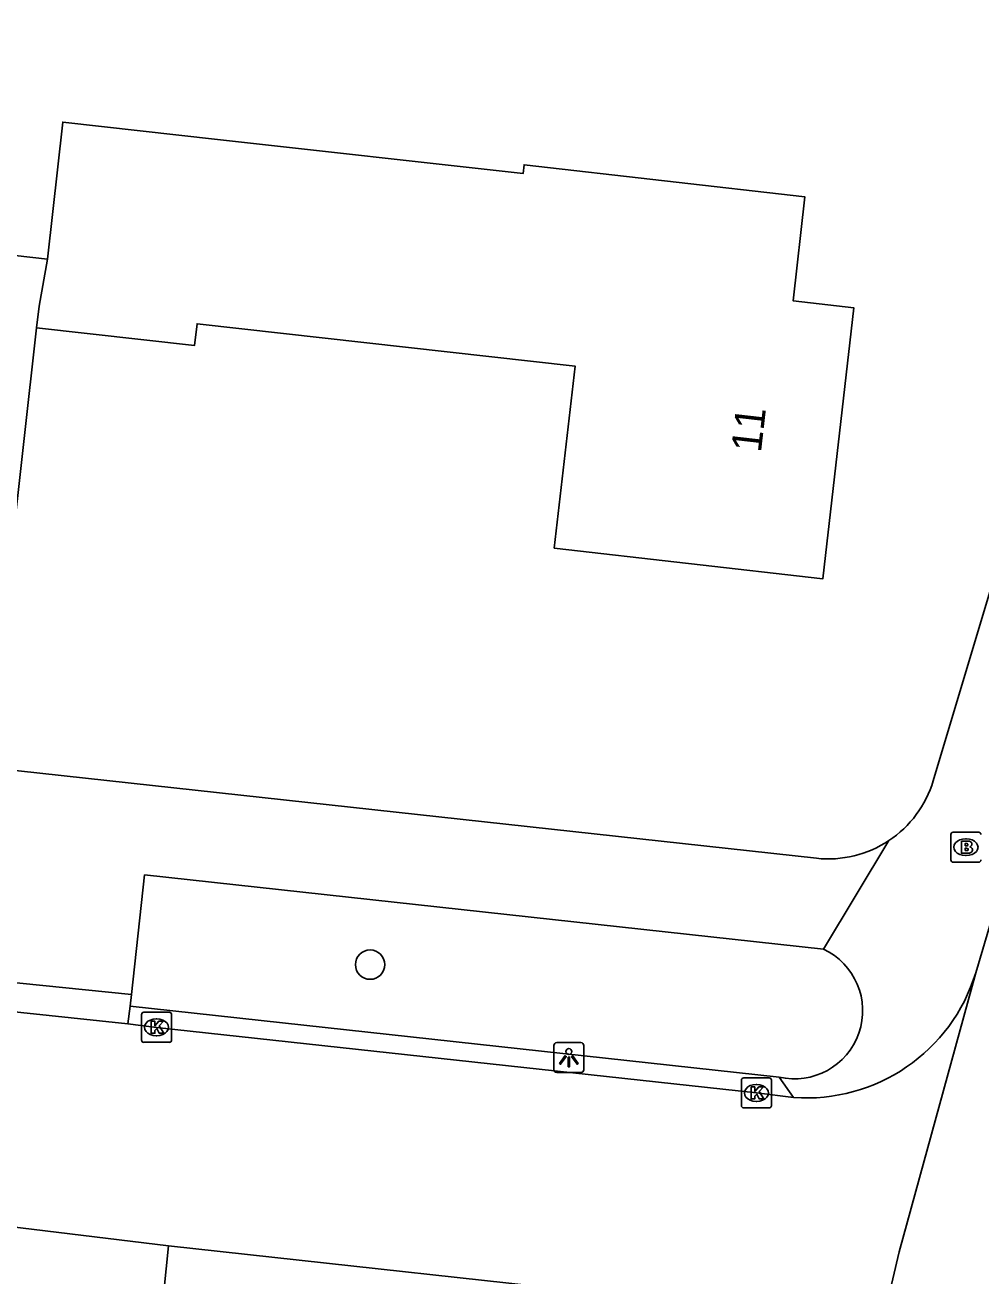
# Model space of a CAD drawing. Extents: x 162186 to 163152, y 385513 to 386513.
# Drawn here: x 162457.49 to 162489.33, y 385866.79 to 385908.43 of the extents above; entities that cross this region are included whole.
import ezdxf

# ---------------------------------------------------------------- set-up
doc = ezdxf.new("R2010")
doc.units = 0
for name, color, linetype in [('IMGEO_Boom', 7, 'Continuous'), ('IMGEO_Brandkraan', 7, 'Continuous'), ('IMGEO_Kolk', 7, 'Continuous'), ('IMGEO_Lichtpunt', 7, 'Continuous'), ('IMGEO_Pand', 7, 'Continuous'), ('IMGEO_Pand_nummerreeks', 7, 'Continuous'), ('IMGEO_Rijbaan_lokaal_gesloten', 7, 'Continuous'), ('IMGEO_Rijbaan_lokaal_open', 7, 'Continuous'), ('IMGEO_Voetpad_open', 7, 'Continuous')]:
    doc.layers.add(name, color=color, linetype=linetype)

msp = doc.modelspace()

# ---------------------------------------------------------------- linework, layer by layer
at = {"layer": 'IMGEO_Boom'}
msp.add_circle((162468.98, 385877.13), 0.489, dxfattribs=at)
at = {"layer": 'IMGEO_Brandkraan'}
for p, q in [((162488.399, 385881.542), (162489.251, 385881.542)), ((162488.324, 385880.616), (162488.324, 385881.468)), ((162488.812, 385881.322), (162488.837, 385881.322)), ((162488.835, 385880.762), (162488.81, 385880.762)), ((162489.251, 385880.542), (162488.399, 385880.542))]:
    msp.add_line(p, q, dxfattribs=at)
for points in [[(162488.399, 385881.542), (162489.251, 385881.542)], [(162488.324, 385880.616), (162488.324, 385881.468)], [(162488.672, 385881.242), (162488.672, 385880.842), (162488.885, 385880.842)], [(162488.903, 385881.242), (162488.672, 385881.242)], [(162488.851, 385881.161), (162488.797, 385881.161), (162488.797, 385881.085)], [(162488.797, 385881.085), (162488.85, 385881.085)], [(162488.859, 385881.009), (162488.797, 385881.009), (162488.797, 385880.928)], [(162488.797, 385880.928), (162488.859, 385880.928)], [(162489.251, 385880.542), (162488.399, 385880.542)]]:
    msp.add_lwpolyline(points, dxfattribs=at)
for centre, radius, start, end in [((162488.401, 385881.466), 0.0765, 91.552, 178.448), ((162488.401, 385881.466), 0.0765, 91.552, 178.448), ((162489.249, 385881.466), 0.0765, 1.552, 88.448), ((162489.249, 385881.466), 0.0765, 1.552, 88.448), ((162488.852, 385881.123), 0.0379, 267.8285, 90.9355), ((162488.907, 385881.097), 0.145, 59.4692, 91.5367), ((162488.932, 385881.144), 0.0922, 285.5137, 58.1501), ((162488.86, 385880.968), 0.0404, 269.8759, 90.5077), ((162488.891, 385881.093), 0.251, 268.6676, 293.5347), ((162488.937, 385880.952), 0.105, 301.3115, 78.989), ((162488.401, 385880.618), 0.0765, 181.552, 268.448), ((162488.401, 385880.618), 0.0765, 181.552, 268.448), ((162489.249, 385880.618), 0.0765, 271.552, 358.448), ((162489.249, 385880.618), 0.0765, 271.552, 358.448)]:
    msp.add_arc(centre, radius, start, end, dxfattribs=at)
for centre, major_axis, ratio, start_param, end_param in [((162488.811, 385881.042), (-0.387, 0.002), 0.722429, 4.712389, 7.853982), ((162488.836, 385881.042), (-0.39, 0.002), 0.717154, 1.570796, 4.712389)]:
    msp.add_ellipse(centre, major_axis=major_axis, ratio=ratio, start_param=start_param, end_param=end_param, dxfattribs=at)
at = {"layer": 'IMGEO_Kolk'}
for p, q in [((162461.366, 385874.616), (162461.366, 385875.468)), ((162461.441, 385875.542), (162462.293, 385875.542)), ((162461.854, 385875.322), (162461.879, 385875.322)), ((162462.367, 385875.468), (162462.367, 385874.616)), ((162462.293, 385874.542), (162461.441, 385874.542)), ((162461.877, 385874.762), (162461.852, 385874.762)), ((162481.347, 385872.43), (162481.347, 385873.282)), ((162481.422, 385873.356), (162482.274, 385873.356)), ((162482.348, 385873.282), (162482.348, 385872.43)), ((162481.835, 385873.136), (162481.86, 385873.136)), ((162482.274, 385872.356), (162481.422, 385872.356)), ((162481.858, 385872.576), (162481.833, 385872.576))]:
    msp.add_line(p, q, dxfattribs=at)
for points in [[(162461.366, 385874.616), (162461.366, 385875.468)], [(162461.441, 385875.542), (162462.293, 385875.542)], [(162462.367, 385875.468), (162462.367, 385874.616)], [(162461.687, 385875.242), (162461.81, 385875.242), (162461.81, 385875.091), (162461.94, 385875.242), (162462.104, 385875.242), (162461.958, 385875.091), (162462.111, 385874.842), (162461.959, 385874.842), (162461.874, 385875.006), (162461.81, 385874.939), (162461.81, 385874.842), (162461.687, 385874.842), (162461.687, 385875.242)], [(162462.293, 385874.542), (162461.441, 385874.542)], [(162481.347, 385872.43), (162481.347, 385873.282)], [(162481.422, 385873.356), (162482.274, 385873.356)], [(162482.348, 385873.282), (162482.348, 385872.43)], [(162481.668, 385873.056), (162481.791, 385873.056), (162481.791, 385872.905), (162481.921, 385873.056), (162482.085, 385873.056), (162481.939, 385872.905), (162482.092, 385872.656), (162481.94, 385872.656), (162481.855, 385872.82), (162481.791, 385872.753), (162481.791, 385872.656), (162481.668, 385872.656), (162481.668, 385873.056)], [(162482.274, 385872.356), (162481.422, 385872.356)]]:
    msp.add_lwpolyline(points, dxfattribs=at)
for centre, start, end in [((162461.443, 385875.466), 91.552, 178.448), ((162461.443, 385875.466), 91.552, 178.448), ((162462.291, 385875.466), 1.552, 88.448), ((162462.291, 385875.466), 1.552, 88.448), ((162461.443, 385874.618), 181.552, 268.448), ((162461.443, 385874.618), 181.552, 268.448), ((162462.291, 385874.618), 271.552, 358.448), ((162462.291, 385874.618), 271.552, 358.448), ((162481.424, 385873.28), 91.552, 178.448), ((162481.424, 385873.28), 91.552, 178.448), ((162482.272, 385873.28), 1.552, 88.448), ((162482.272, 385873.28), 1.552, 88.448), ((162481.424, 385872.432), 181.552, 268.448), ((162481.424, 385872.432), 181.552, 268.448), ((162482.272, 385872.432), 271.552, 358.448), ((162482.272, 385872.432), 271.552, 358.448)]:
    msp.add_arc(centre, 0.0765, start, end, dxfattribs=at)
for centre, major_axis, ratio, start_param, end_param in [((162461.853, 385875.042), (-0.387, 0.002), 0.722429, 4.712389, 7.853982), ((162461.878, 385875.042), (-0.39, 0.002), 0.717154, 1.570796, 4.712389), ((162481.834, 385872.856), (-0.387, 0.002), 0.722429, 4.712389, 7.853982), ((162481.859, 385872.856), (-0.39, 0.002), 0.717154, 1.570796, 4.712389)]:
    msp.add_ellipse(centre, major_axis=major_axis, ratio=ratio, start_param=start_param, end_param=end_param, dxfattribs=at)
at = {"layer": 'IMGEO_Lichtpunt'}
for p, q in [((162475.101, 385874.437), (162475.101, 385873.63)), ((162475.101, 385874.437), (162475.101, 385873.63)), ((162476.003, 385874.532), (162475.195, 385874.532)), ((162476.003, 385874.532), (162475.195, 385874.532)), ((162476.097, 385873.63), (162476.097, 385874.437)), ((162476.097, 385873.63), (162476.097, 385874.437)), ((162475.195, 385873.536), (162476.003, 385873.536)), ((162475.195, 385873.536), (162476.003, 385873.536))]:
    msp.add_line(p, q, dxfattribs=at)
for points in [[(162475.475, 385874.101), (162475.514, 385874.073), (162475.326, 385873.811), (162475.288, 385873.838), (162475.475, 385874.101)], [(162475.577, 385874.053), (162475.624, 385874.053), (162475.624, 385873.731), (162475.577, 385873.731), (162475.577, 385874.053)], [(162475.687, 385874.073), (162475.725, 385874.1), (162475.912, 385873.838), (162475.873, 385873.81), (162475.687, 385874.073)]]:
    msp.add_lwpolyline(points, dxfattribs=at)
msp.add_circle((162475.6, 385874.235), 0.0994, dxfattribs=at)
for centre, start, end in [((162475.195, 385874.437), 90, 180), ((162475.195, 385874.437), 90, 180), ((162476.003, 385874.437), 0, 90), ((162476.003, 385874.437), 0, 90), ((162475.195, 385873.63), 180, 270), ((162475.195, 385873.63), 180, 270), ((162476.003, 385873.63), 270, 0), ((162476.003, 385873.63), 270, 360)]:
    msp.add_arc(centre, 0.0946, start, end, dxfattribs=at)
at = {"layer": 'IMGEO_Pand'}
for points in [[(162458.233, 385900.634), (162454.018, 385901.105), (162454.388, 385904.413), (162447.211, 385905.216), (162446.947, 385905.245)], [(162457.873, 385898.347), (162463.135, 385897.758), (162463.215, 385898.476), (162475.804, 385897.067), (162475.111, 385891.003), (162484.055, 385889.981), (162485.087, 385899.012), (162483.066, 385899.242), (162483.462, 385902.705), (162474.106, 385903.774), (162474.073, 385903.48), (162463.902, 385904.618), (162458.744, 385905.195), (162458.233, 385900.634)], [(162458.233, 385900.634), (162457.953, 385899.065), (162457.873, 385898.347)], [(162446.085, 385897.497), (162445.861, 385895.479), (162446.355, 385895.424), (162446.498, 385896.709), (162449.539, 385896.369), (162449.001, 385891.561), (162457.013, 385890.665), (162457.873, 385898.347)]]:
    msp.add_lwpolyline(points, dxfattribs=at)
at = {"layer": 'IMGEO_Rijbaan_lokaal_gesloten'}
for points in [[(162489.15, 385876.859), (162493.86, 385892.787), (162496.007, 385899.923), (162500, 385913.225), (162501.428, 385918.192)], [(162489.15, 385876.859), (162486.596, 385867.568), (162484.5, 385858.619)]]:
    msp.add_lwpolyline(points, dxfattribs=at)
at = {"layer": 'IMGEO_Rijbaan_lokaal_open'}
for points in [[(162460.916, 385875.156), (162456.393, 385875.632)], [(162460.916, 385875.156), (162461.867, 385875.041), (162481.844, 385872.855), (162483.086, 385872.704)], [(162462.266, 385867.766), (162455.682, 385868.558)], [(162483.309, 385863.683), (162482.953, 385864.086), (162482.563, 385864.456), (162482.141, 385864.789), (162481.691, 385865.084), (162481.217, 385865.337), (162480.721, 385865.546), (162480.209, 385865.711), (162479.685, 385865.829), (162479.152, 385865.9), (162479.081, 385865.906), (162478.86, 385865.937), (162462.266, 385867.766)]]:
    msp.add_lwpolyline(points, dxfattribs=at)
msp.add_arc((162483.516, 385878.58), 5.891, 265.8179, 343.0193, dxfattribs=at)
at = {"layer": 'IMGEO_Voetpad_open'}
for points in [[(162505.435, 385942.32), (162500, 385924.181), (162487.736, 385883.252)], [(162483.845, 385880.672), (162315.549, 385899.101)], [(162486.256, 385881.26), (162484.078, 385877.647)], [(162461.029, 385876.13), (162461.469, 385880.119), (162484.078, 385877.647)], [(162456.539, 385876.585), (162461.029, 385876.13)], [(162461.029, 385876.13), (162460.988, 385875.745)], [(162460.988, 385875.745), (162460.916, 385875.156)], [(162482.598, 385873.386), (162460.988, 385875.745)], [(162482.598, 385873.386), (162483.086, 385872.704)], [(162462.266, 385867.766), (162461.954, 385864.694)]]:
    msp.add_lwpolyline(points, dxfattribs=at)
for centre, radius, start, end in [((162484.23, 385884.311), 3.662, 303.5845, 343.1929), ((162484.236, 385884.304), 3.653, 263.849, 303.5627), ((162483.117, 385875.593), 2.267, 256.7683, 64.9238)]:
    msp.add_arc(centre, radius, start, end, dxfattribs=at)

# ---------------------------------------------------------------- texts
at = {"layer": 'IMGEO_Pand_nummerreeks'}
msp.add_text('11', height=1, rotation=83.48, dxfattribs=at).set_placement((162481.996, 385894.166))

doc.saveas('drawing.dxf')
